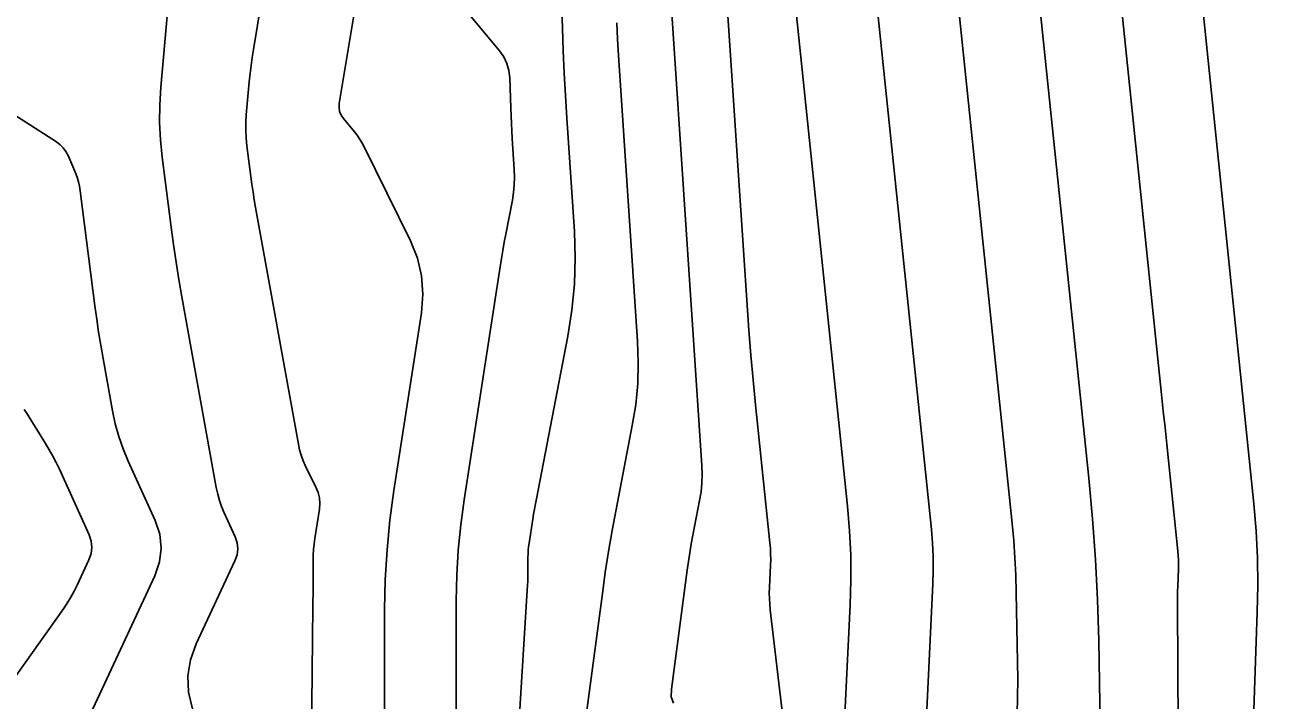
# Model space of a CAD drawing. Extents: x 1354696 to 1366163, y 660729 to 670380.
# Drawn here: x 1361868 to 1361958.5, y 664917.9 to 664966.4 of the extents above; entities that cross this region are included whole.
import ezdxf

# ---------------------------------------------------------------- set-up
doc = ezdxf.new("R2010")
doc.units = 0
doc.layers.add('R_Contours', color=7, linetype='Continuous')

msp = doc.modelspace()

# ---------------------------------------------------------------- linework, layer by layer
at = {"layer": 'R_Contours'}
for points in [[(1361906.349, 664975.75), (1361906.664, 664966.235), (1361906.725, 664964.618), (1361906.798, 664963.002), (1361906.885, 664961.386), (1361906.986, 664959.77), (1361907.527, 664951.614), (1361907.592, 664949.72), (1361907.535, 664947.834), (1361907.356, 664945.956), (1361907.055, 664944.085), (1361904.793, 664932.409), (1361904.723, 664932.041), (1361904.657, 664931.673), (1361904.595, 664931.304), (1361904.536, 664930.934), (1361904.27, 664929.209), (1361904.236, 664928.961), (1361904.212, 664928.713), (1361904.198, 664928.464), (1361904.192, 664928.214), (1361904.191, 664927.213), (1361904.188, 664926.963), (1361904.182, 664926.713), (1361904.172, 664926.463), (1361904.159, 664926.214), (1361902.982, 664907.19)], [(1361922.715, 664974.788), (1361927.169, 664931.885), (1361927.319, 664930.116), (1361927.402, 664928.345), (1361927.418, 664926.571), (1361927.366, 664924.797), (1361926.986, 664916.916)], [(1361958.675, 664896.553), (1361958.358, 664896.696), (1361953.012, 664899.288), (1361952.14, 664899.849), (1361951.516, 664900.565), (1361951.139, 664901.438), (1361951.009, 664902.467), (1361950.891, 664924.822), (1361950.891, 664925.141), (1361950.895, 664925.461), (1361950.901, 664925.78), (1361950.911, 664926.1), (1361950.958, 664927.378), (1361950.964, 664927.697), (1361950.959, 664928.016), (1361950.943, 664928.335), (1361950.915, 664928.653), (1361950.247, 664935.148), (1361950.124, 664936.336), (1361950.001, 664937.524), (1361949.878, 664938.713), (1361949.755, 664939.901), (1361946.117, 664974.933)], [(1361885.92, 664973.602), (1361884.444, 664964.698), (1361884.354, 664964.121), (1361884.275, 664963.542), (1361884.207, 664962.962), (1361884.15, 664962.381), (1361883.938, 664960.002), (1361883.903, 664959.445), (1361883.899, 664958.889), (1361883.925, 664958.334), (1361883.981, 664957.779), (1361884.265, 664955.561), (1361884.34, 664955.007), (1361884.422, 664954.454), (1361884.511, 664953.903), (1361884.606, 664953.352), (1361887.68, 664936.343), (1361887.769, 664935.933), (1361887.886, 664935.532), (1361888.03, 664935.14), (1361888.203, 664934.758), (1361888.947, 664933.246), (1361889.102, 664932.863), (1361889.194, 664932.471), (1361889.224, 664932.069), (1361889.191, 664931.658), (1361888.867, 664929.565), (1361888.813, 664929.163), (1361888.774, 664928.759), (1361888.75, 664928.355), (1361888.742, 664927.949), (1361888.739, 664926.322), (1361888.738, 664925.915), (1361888.736, 664925.509), (1361888.733, 664925.102), (1361888.729, 664924.696), (1361888.55, 664908.194)], [(1361940.383, 664973.776), (1361944.526, 664933.88), (1361944.796, 664930.97), (1361945.004, 664928.057), (1361945.148, 664925.139), (1361945.229, 664922.218), (1361945.513, 664905.571)], [(1361923.915, 664904.966), (1361921.612, 664924.432), (1361921.573, 664924.831), (1361921.551, 664925.231), (1361921.545, 664925.632), (1361921.556, 664926.033), (1361921.634, 664927.64), (1361921.645, 664928.041), (1361921.642, 664928.442), (1361921.623, 664928.843), (1361921.589, 664929.243), (1361920.56, 664939.158), (1361920.383, 664940.945), (1361920.222, 664942.733), (1361920.078, 664944.522), (1361919.951, 664946.313), (1361918.166, 664973.235)], [(1361893.865, 664912.797), (1361893.886, 664924.441), (1361893.93, 664926.59), (1361894.056, 664928.733), (1361894.263, 664930.87), (1361894.55, 664933.001), (1361896.525, 664945.782), (1361896.632, 664947.118), (1361896.536, 664948.422), (1361896.236, 664949.696), (1361895.734, 664950.938), (1361892.383, 664957.741), (1361892.239, 664958.015), (1361892.078, 664958.278), (1361891.903, 664958.532), (1361891.712, 664958.776), (1361890.918, 664959.73), (1361890.75, 664959.978), (1361890.645, 664960.242), (1361890.603, 664960.523), (1361890.622, 664960.821), (1361892.531, 664972.336)], [(1361934.649, 664972.618), (1361939.008, 664930.64), (1361939.123, 664929.399), (1361939.212, 664928.156), (1361939.273, 664926.911), (1361939.308, 664925.665), (1361939.393, 664920.678), (1361939.405, 664919.431), (1361939.399, 664918.184), (1361939.375, 664916.938)], [(1361928.915, 664971.461), (1361933.198, 664930.212), (1361933.281, 664929.232), (1361933.327, 664928.252), (1361933.335, 664927.27), (1361933.306, 664926.287), (1361932.192, 664903.143)], [(1361880.067, 664917.322), (1361879.788, 664918.507), (1361879.74, 664919.679), (1361879.923, 664920.837), (1361880.338, 664921.981), (1361883.121, 664927.945), (1361883.272, 664928.376), (1361883.324, 664928.808), (1361883.277, 664929.241), (1361883.13, 664929.674), (1361882.343, 664931.408), (1361882.16, 664931.846), (1361882.005, 664932.293), (1361881.879, 664932.748), (1361881.78, 664933.212), (1361879.302, 664946.923), (1361879.085, 664948.17), (1361878.884, 664949.419), (1361878.699, 664950.671), (1361878.53, 664951.925), (1361877.886, 664956.946), (1361877.759, 664958.202), (1361877.7, 664959.459), (1361877.71, 664960.718), (1361877.788, 664961.978), (1361878.367, 664968.477)], [(1361914.653, 664917.721), (1361914.5, 664918.178), (1361914.501, 664918.72), (1361915.64, 664927.278), (1361915.729, 664927.907), (1361915.827, 664928.535), (1361915.934, 664929.161), (1361916.05, 664929.785), (1361916.533, 664932.28), (1361916.634, 664932.905), (1361916.694, 664933.533), (1361916.713, 664934.163), (1361916.691, 664934.796), (1361914.439, 664968.746)], [(1361899.77, 664967.451), (1361902.143, 664964.596), (1361902.451, 664964.161), (1361902.676, 664963.693), (1361902.819, 664963.195), (1361902.878, 664962.664), (1361902.951, 664960.48), (1361902.971, 664959.934), (1361902.996, 664959.388), (1361903.025, 664958.843), (1361903.059, 664958.297), (1361903.207, 664956.07), (1361903.226, 664955.518), (1361903.209, 664954.969), (1361903.157, 664954.422), (1361903.069, 664953.876), (1361902.597, 664951.436), (1361902.486, 664950.848), (1361902.38, 664950.258), (1361902.28, 664949.668), (1361902.186, 664949.076), (1361899.599, 664932.327), (1361899.355, 664930.526), (1361899.181, 664928.72), (1361899.074, 664926.908), (1361899.037, 664925.09), (1361899.021, 664916.157)], [(1361960.11, 664897.511), (1361957.318, 664898.864), (1361956.863, 664899.157), (1361956.537, 664899.531), (1361956.34, 664899.987), (1361956.272, 664900.524), (1361956.226, 664909.24), (1361956.226, 664910.885), (1361956.243, 664912.53), (1361956.277, 664914.174), (1361956.329, 664915.819), (1361956.636, 664924.256), (1361956.673, 664926.209), (1361956.642, 664928.159), (1361956.544, 664930.108), (1361956.377, 664932.054), (1361952.69, 664967.868)], [(1361910.576, 664966.614), (1361910.639, 664965.436), (1361910.712, 664964.258), (1361912.074, 664943.733), (1361912.126, 664942.206), (1361912.08, 664940.686), (1361911.936, 664939.171), (1361911.693, 664937.663), (1361910.527, 664931.643), (1361910.247, 664930.136), (1361909.988, 664928.625), (1361909.753, 664927.111), (1361909.539, 664925.593), (1361907.801, 664912.537)], [(1361859.535, 664964.942), (1361870.286, 664958.053), (1361870.551, 664957.855), (1361870.778, 664957.625), (1361870.966, 664957.363), (1361871.117, 664957.069), (1361871.643, 664955.827), (1361871.764, 664955.514), (1361871.862, 664955.195), (1361871.938, 664954.869), (1361871.992, 664954.538), (1361873.053, 664946.272), (1361873.181, 664945.325), (1361873.32, 664944.379), (1361873.472, 664943.436), (1361873.636, 664942.495), (1361874.316, 664938.732), (1361874.514, 664937.8), (1361874.769, 664936.886), (1361875.079, 664935.989), (1361875.446, 664935.11), (1361877.376, 664930.859), (1361877.714, 664929.861), (1361877.824, 664928.864), (1361877.704, 664927.869), (1361877.355, 664926.874), (1361870.928, 664913.102)], [(1361866.861, 664918.972), (1361870.782, 664924.498), (1361871.06, 664924.909), (1361871.319, 664925.332), (1361871.558, 664925.766), (1361871.778, 664926.211), (1361872.62, 664928.015), (1361872.778, 664928.466), (1361872.833, 664928.918), (1361872.783, 664929.37), (1361872.63, 664929.823), (1361870.494, 664934.529), (1361870.268, 664935.005), (1361870.027, 664935.473), (1361869.77, 664935.933), (1361869.499, 664936.385), (1361868.12, 664938.595), (1361867.966, 664938.829)]]:
    msp.add_lwpolyline(points, dxfattribs=at)

doc.saveas('drawing.dxf')
